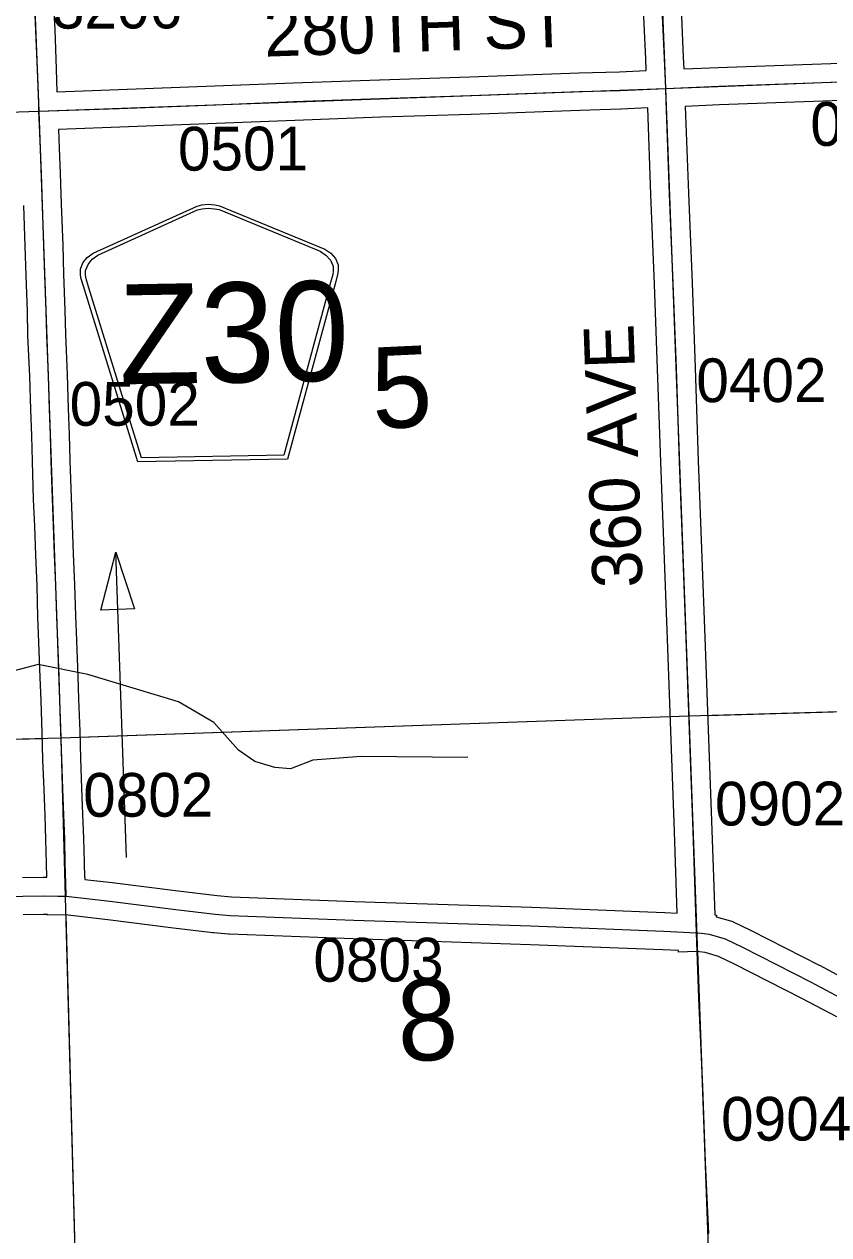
# Model space of a CAD drawing. Extents: x 128.7 to 185.5, y -21.4 to 12.6.
# Drawn here: x 159.363 to 160.65, y -14.656 to -12.718 of the extents above; entities that cross this region are included whole.
import ezdxf

# ---------------------------------------------------------------- set-up
doc = ezdxf.new("R2010")
doc.units = 0
for name, color, linetype in [('tdCoDirctArrow', 7, 'Continuous'), ('tdCoHydroRiver', 7, 'Continuous'), ('tdCoSecRdNmbr', 7, 'Continuous'), ('tdCoSecRdTxt', 7, 'Continuous'), ('tdCoSecRteBand', 7, 'Continuous'), ('tdCoSecRteCL', 7, 'Continuous'), ('tdCoSectLine', 7, 'Continuous'), ('tdCoSectLinePart', 7, 'Continuous'), ('tdCoSectNmbr', 7, 'Continuous'), ('tdCoShieldCoRte', 7, 'Continuous'), ('tdCoSurfAsphalt', 7, 'Continuous'), ('tdCoSurfConc', 7, 'Continuous'), ('tdCoSurfGravel', 7, 'Continuous'), ('tdCoSurfLNO', 7, 'Continuous')]:
    doc.layers.add(name, color=color, linetype=linetype)

msp = doc.modelspace()

# ---------------------------------------------------------------- linework, layer by layer
at = {"layer": 'tdCoDirctArrow'}
msp.add_line((159.527, -14.0519), (159.5099, -13.5631), dxfattribs=at)
msp.add_lwpolyline([(159.486, -13.6564), (159.5099, -13.5631), (159.5398, -13.654)], close=True, dxfattribs=at)
at = {"layer": 'tdCoHydroRiver'}
msp.add_lwpolyline([(160.0729, -13.8923), (159.9023, -13.8906), (159.8252, -13.8965), (159.7894, -13.9104), (159.764, -13.9081), (159.7321, -13.8982), (159.7062, -13.8802), (159.6667, -13.8359), (159.6103, -13.8031), (159.4651, -13.7594), (159.3856, -13.7433), (159.3293, -13.758)], dxfattribs=at)
at = {"layer": 'tdCoSecRteBand'}
for points in [[(160.7178, -12.3315), (160.5353, -12.3384), (160.5353, -12.3384), (160.5353, -12.3384), (160.3999, -12.3434), (160.3999, -12.3435), (160.4041, -12.4322), (160.4041, -12.4322), (160.4041, -12.4322), (160.4095, -12.5538), (160.4096, -12.554), (160.4096, -12.5542), (160.414, -12.6926), (160.4174, -12.7711), (160.4174, -12.7712), (160.4174, -12.7712), (160.4182, -12.7898)], [(159.4103, -12.6895), (159.412, -12.7269), (159.412, -12.727), (159.412, -12.7272), (159.4144, -12.7895), (159.4144, -12.7895), (159.4144, -12.7896), (159.4157, -12.8265)], [(159.4157, -12.8265), (159.514, -12.823), (159.6683, -12.8171), (159.7936, -12.8122), (159.7937, -12.8122), (159.7937, -12.8122), (159.9318, -12.8072), (159.9319, -12.8072), (159.9319, -12.8072), (160.0759, -12.8025), (160.2502, -12.7961), (160.2503, -12.7961), (160.2504, -12.7961), (160.3155, -12.7942), (160.3582, -12.7924), (160.3582, -12.7923), (160.3575, -12.7737), (160.354, -12.6951)], [(160.4182, -12.7898), (160.4732, -12.7875), (160.4733, -12.7875), (160.4733, -12.7875), (160.6687, -12.7804)], [(160.6708, -12.8403), (160.4756, -12.8475), (160.4206, -12.8498), (160.4205, -12.8498), (160.4206, -12.8499), (160.4205, -12.8499), (160.4256, -12.9888), (160.4315, -13.1322), (160.4315, -13.1323), (160.4315, -13.1324), (160.4364, -13.2682), (160.4364, -13.2683), (160.4364, -13.2683), (160.4414, -13.417), (160.4473, -13.572), (160.4473, -13.572), (160.4527, -13.7145), (160.4527, -13.7146), (160.4527, -13.7146), (160.4581, -13.8621), (160.4581, -13.8621), (160.4581, -13.8621), (160.4633, -14.0083), (160.4633, -14.0084), (160.4633, -14.0084), (160.4679, -14.1441), (160.4704, -14.1443), (160.4702, -14.1471), (160.4928, -14.1536), (160.4951, -14.1543), (160.4972, -14.1553), (160.5253, -14.1686), (160.5257, -14.1688), (160.5261, -14.169), (160.6349, -14.2245), (160.6351, -14.2246), (160.6353, -14.2247), (160.6911, -14.2542)], [(160.4077, -14.141), (160.4034, -14.0104), (160.3982, -13.8642), (160.3928, -13.7168), (160.3873, -13.5743), (160.3814, -13.4192), (160.3814, -13.4191), (160.3814, -13.419), (160.3765, -13.2704), (160.3715, -13.1346), (160.3656, -12.9912), (160.3656, -12.9911), (160.3656, -12.991), (160.3606, -12.8523), (160.3179, -12.8541), (160.3177, -12.8541), (160.3175, -12.8541), (160.2523, -12.8561), (160.078, -12.8625), (160.0779, -12.8625), (160.0779, -12.8625), (159.9339, -12.8672), (159.7959, -12.8721), (159.6707, -12.8771), (159.6707, -12.8771), (159.6707, -12.8771), (159.5163, -12.883), (159.5162, -12.883), (159.5162, -12.883), (159.4179, -12.8865), (159.4191, -12.9164), (159.4191, -12.9165), (159.4191, -12.9165), (159.4207, -12.9566), (159.4207, -12.9566), (159.4207, -12.9567), (159.4225, -13.0064), (159.4249, -13.0717), (159.4249, -13.0718), (159.4249, -13.0719), (159.4263, -13.1186), (159.4282, -13.1763), (159.4282, -13.1764), (159.4282, -13.1765), (159.4292, -13.2142), (159.432, -13.2794), (159.432, -13.2796), (159.432, -13.2797), (159.4338, -13.3332), (159.4338, -13.3332), (159.4338, -13.3332), (159.4351, -13.375), (159.4351, -13.3751), (159.4351, -13.3751), (159.4363, -13.4161), (159.4383, -13.4765), (159.4401, -13.5196), (159.4401, -13.5196), (159.4401, -13.5196), (159.4418, -13.566), (159.4438, -13.6153), (159.4438, -13.6155), (159.4438, -13.6156), (159.4452, -13.6654), (159.4468, -13.705), (159.4468, -13.7051), (159.4468, -13.7051), (159.4489, -13.7619), (159.4489, -13.762), (159.4489, -13.7621), (159.4501, -13.7989), (159.4521, -13.8497), (159.4521, -13.8499), (159.4521, -13.85), (159.4533, -13.8935), (159.4551, -13.9409), (159.4551, -13.9409), (159.4551, -13.9409), (159.4566, -13.9833), (159.4566, -13.9833), (159.4566, -13.9833), (159.458, -14.0212), (159.458, -14.0214), (159.458, -14.0215), (159.459, -14.0601), (159.4597, -14.084), (159.4602, -14.084), (159.4602, -14.0872), (159.5038, -14.0922), (159.504, -14.0922), (159.5042, -14.0923), (159.6097, -14.1056), (159.6719, -14.1131), (159.6946, -14.115), (159.8914, -14.1224), (160.1749, -14.1317), (160.175, -14.1317), (160.1751, -14.1317), (160.3874, -14.1399), (160.3876, -14.1399), (160.3878, -14.1399), (160.4077, -14.141)], [(159.3604, -14.084), (159.3936, -14.0834), (159.3942, -14.0834), (159.3949, -14.0834), (159.3997, -14.0836), (159.399, -14.0619), (159.399, -14.0618), (159.399, -14.0617), (159.398, -14.0232), (159.3967, -13.9855), (159.3951, -13.9431), (159.3933, -13.8956), (159.3933, -13.8954), (159.3933, -13.8953), (159.3921, -13.8518), (159.3902, -13.8011), (159.3902, -13.801), (159.3902, -13.8009), (159.389, -13.7641), (159.3868, -13.7074), (159.3852, -13.6676), (159.3852, -13.6674), (159.3852, -13.6672), (159.3838, -13.6175), (159.3819, -13.5683), (159.3819, -13.5683), (159.3819, -13.5683), (159.3801, -13.522), (159.3783, -13.4788), (159.3783, -13.4787), (159.3783, -13.4786), (159.3763, -13.418), (159.3763, -13.4179), (159.3763, -13.4179), (159.3752, -13.3769), (159.3738, -13.3351), (159.372, -13.2818), (159.3693, -13.2165), (159.3692, -13.2162), (159.3692, -13.216), (159.3683, -13.1782), (159.3663, -13.1205), (159.3663, -13.1205), (159.3663, -13.1204), (159.3649, -13.0737), (159.3625, -13.0085)], [(160.6632, -14.3074), (160.6074, -14.2779), (160.4993, -14.2227), (160.4737, -14.2106), (160.4524, -14.2044), (160.4435, -14.2029), (160.4386, -14.2027), (160.4099, -14.2037), (160.4098, -14.2011), (160.3849, -14.1998), (160.1728, -14.1917), (159.8893, -14.1823), (159.8892, -14.1823), (159.8892, -14.1823), (159.6917, -14.1749), (159.691, -14.1749), (159.6903, -14.1748), (159.6664, -14.1729), (159.6658, -14.1728), (159.6652, -14.1728), (159.6023, -14.1651), (159.6023, -14.1651), (159.6022, -14.1651), (159.4968, -14.1518), (159.4286, -14.144), (159.4005, -14.1443), (159.4005, -14.1436), (159.394, -14.1434), (159.3616, -14.144)]]:
    msp.add_lwpolyline(points, dxfattribs=at)
at = {"layer": 'tdCoSecRteCL'}
for points in [[(160.3894, -12.8211), (160.3875, -12.7724), (160.384, -12.6938), (160.3796, -12.5552), (160.3741, -12.4336), (160.3685, -12.3149)], [(159.3868, -12.8576), (159.3864, -12.8461), (159.3844, -12.7906), (159.3821, -12.7283), (159.3803, -12.6908), (159.3777, -12.6243), (159.3758, -12.5716), (159.374, -12.5225), (159.372, -12.4695), (159.3704, -12.4262), (159.37, -12.4153)], [(160.3894, -12.8211), (160.4744, -12.8175), (160.6697, -12.8103), (160.7425, -12.8079), (160.8912, -12.802)], [(159.3868, -12.8576), (159.5151, -12.853), (159.6695, -12.8471), (159.7948, -12.8421), (159.9329, -12.8372), (160.0769, -12.8325), (160.2513, -12.8261), (160.3166, -12.8241), (160.3894, -12.8211)], [(160.4388, -14.1726), (160.4383, -14.1559), (160.4333, -14.0094), (160.4282, -13.8632), (160.4227, -13.7157), (160.4173, -13.5732), (160.4114, -13.418), (160.4065, -13.2693), (160.4015, -13.1335), (160.3956, -12.9899), (160.3902, -12.841), (160.3894, -12.8211)], [(159.4302, -14.114), (159.43, -14.0931), (159.429, -14.061), (159.428, -14.0223), (159.4267, -13.9844), (159.4251, -13.942), (159.4233, -13.8944), (159.4221, -13.8508), (159.4201, -13.7999), (159.419, -13.7631), (159.4168, -13.7062), (159.4152, -13.6664), (159.4138, -13.6165), (159.4119, -13.5672), (159.4101, -13.5208), (159.4083, -13.4776), (159.4063, -13.417), (159.4051, -13.376), (159.4038, -13.3342), (159.402, -13.2807), (159.3992, -13.2152), (159.3982, -13.1773), (159.3963, -13.1195), (159.3949, -13.0728), (159.3925, -13.0075), (159.3907, -12.9577), (159.3892, -12.9177), (159.3876, -12.88), (159.3868, -12.8576)], [(158.9217, -14.0034), (158.9392, -14.0108), (158.9853, -14.0302), (159.0498, -14.0568), (159.1067, -14.0803), (159.1465, -14.0973), (159.1698, -14.1065), (159.1875, -14.1121), (159.2006, -14.1148), (159.2122, -14.1166), (159.2236, -14.1176), (159.258, -14.1176), (159.3276, -14.1148), (159.361, -14.114), (159.3941, -14.1134), (159.417, -14.114), (159.4302, -14.114)], [(159.4302, -14.114), (159.5004, -14.122), (159.606, -14.1353), (159.6689, -14.143), (159.6928, -14.1449), (159.8903, -14.1523), (160.1739, -14.1617), (160.3862, -14.1699), (160.4388, -14.1726)], [(160.4388, -14.1726), (160.4467, -14.1731), (160.459, -14.175), (160.4844, -14.1824), (160.5125, -14.1958), (160.6212, -14.2512), (160.6772, -14.2808), (160.7182, -14.3018), (160.7339, -14.3097), (160.7429, -14.3129), (160.7521, -14.3157), (160.7613, -14.318), (160.7707, -14.3199), (160.7801, -14.3213), (160.7896, -14.3222), (160.7991, -14.3227), (160.8087, -14.3228), (160.9233, -14.3181), (160.9469, -14.3171)]]:
    msp.add_lwpolyline(points, dxfattribs=at)
at = {"layer": 'tdCoSectLine'}
for points in [[(160.3494, -11.8107), (160.389, -12.8211)], [(159.3472, -11.8522), (159.3864, -12.8576)], [(160.389, -12.8211), (161.3916, -12.7829)], [(159.3864, -12.8576), (160.389, -12.8211)], [(160.389, -12.8211), (160.4264, -13.8256)], [(158.3825, -12.8911), (159.3864, -12.8576)], [(159.3864, -12.8576), (159.422, -13.8608)], [(160.4264, -13.8256), (161.428, -13.7967)], [(159.422, -13.8608), (160.4264, -13.8256)], [(160.4264, -13.8256), (160.4628, -14.824)], [(158.4151, -13.8867), (159.422, -13.8608)], [(159.422, -13.8608), (159.4493, -14.859)]]:
    msp.add_lwpolyline(points, dxfattribs=at)
at = {"layer": 'tdCoSectLinePart'}
for points in [[(160.4558, -13.8247), (160.8969, -13.812)], [(159.4514, -13.8597), (160.3962, -13.8266)], [(158.6992, -13.8794), (159.3921, -13.8615)], [(159.4297, -14.1442), (159.4493, -14.859)], [(160.4402, -14.2028), (160.4628, -14.824)]]:
    msp.add_lwpolyline(points, dxfattribs=at)
at = {"layer": 'tdCoShieldCoRte'}
for points in [[(159.545, -13.4187), (159.4581, -13.1373), (159.454, -13.1242), (159.4532, -13.1183), (159.4531, -13.1105), (159.4571, -13.1001), (159.4642, -13.0915), (159.4737, -13.0846), (159.6397, -13.0094), (159.6472, -13.0076), (159.6576, -13.0065), (159.668, -13.0072), (159.6756, -13.0088), (159.8441, -13.0782), (159.8538, -13.0847), (159.8612, -13.093), (159.8656, -13.1033), (159.8657, -13.1111), (159.8651, -13.117), (159.8615, -13.1302), (159.7845, -13.4145)], [(159.5507, -13.4122), (159.4662, -13.1384), (159.4623, -13.1258), (159.4615, -13.1202), (159.4614, -13.1127), (159.4653, -13.1027), (159.4721, -13.0945), (159.4812, -13.0879), (159.6405, -13.0156), (159.6477, -13.0139), (159.6577, -13.0129), (159.6677, -13.0136), (159.675, -13.015), (159.8367, -13.0817), (159.846, -13.0879), (159.8532, -13.096), (159.8574, -13.1058), (159.8575, -13.1133), (159.8569, -13.1189), (159.8534, -13.1316), (159.7785, -13.4083)]]:
    msp.add_lwpolyline(points, close=True, dxfattribs=at)
at = {"layer": 'tdCoSurfAsphalt'}
msp.add_lwpolyline([(159.361, -14.114), (159.3941, -14.1134), (159.417, -14.114), (159.4302, -14.114), (159.5004, -14.122), (159.606, -14.1353), (159.6689, -14.143), (159.6928, -14.1449), (159.8903, -14.1523), (160.1739, -14.1617), (160.3862, -14.1699), (160.4388, -14.1726), (160.4467, -14.1731), (160.459, -14.175), (160.4844, -14.1824), (160.5125, -14.1958), (160.6212, -14.2512), (160.6772, -14.2808)], dxfattribs=at)
at = {"layer": 'tdCoSurfConc'}
msp.add_lwpolyline([(159.4302, -14.114), (159.43, -14.0931), (159.429, -14.061), (159.428, -14.0223), (159.4267, -13.9844), (159.4251, -13.942), (159.4233, -13.8944), (159.4221, -13.8508), (159.4201, -13.7999), (159.419, -13.7631), (159.4168, -13.7062), (159.4152, -13.6664), (159.4138, -13.6165), (159.4119, -13.5672), (159.4101, -13.5208), (159.4083, -13.4776), (159.4063, -13.417), (159.4051, -13.376), (159.4038, -13.3342), (159.402, -13.2807), (159.3992, -13.2152), (159.3982, -13.1773), (159.3963, -13.1195), (159.3949, -13.0728), (159.3925, -13.0075), (159.3907, -12.9577), (159.3892, -12.9177), (159.3876, -12.88), (159.3868, -12.8576), (159.3864, -12.8461), (159.3844, -12.7906), (159.3821, -12.7283), (159.3803, -12.6908)], dxfattribs=at)
at = {"layer": 'tdCoSurfGravel'}
for points in [[(160.3894, -12.8211), (160.3875, -12.7724), (160.384, -12.6938), (160.3796, -12.5552), (160.3741, -12.4336), (160.3685, -12.3149), (160.3675, -12.2925), (160.3626, -12.1569), (160.3581, -12.0343), (160.3524, -11.8829), (160.3498, -11.8107)], [(159.3868, -12.8576), (159.5151, -12.853), (159.6695, -12.8471), (159.7948, -12.8421), (159.9329, -12.8372), (160.0769, -12.8325), (160.2513, -12.8261), (160.3166, -12.8241), (160.3894, -12.8211), (160.4744, -12.8175), (160.6697, -12.8103)], [(160.4388, -14.1726), (160.4383, -14.1559), (160.4333, -14.0094), (160.4282, -13.8632), (160.4227, -13.7157), (160.4173, -13.5732), (160.4114, -13.418), (160.4065, -13.2693), (160.4015, -13.1335), (160.3956, -12.9899), (160.3902, -12.841), (160.3894, -12.8211)]]:
    msp.add_lwpolyline(points, dxfattribs=at)
at = {"layer": 'tdCoSurfLNO'}
for p, q in [((160.4425, -14.2772), (160.4388, -14.1726)), ((160.4489, -14.4193), (160.4425, -14.2772)), ((160.4533, -14.5396), (160.4489, -14.4193)), ((160.4585, -14.6538), (160.4533, -14.5396))]:
    msp.add_line(p, q, dxfattribs=at)

# ---------------------------------------------------------------- texts
at = {"layer": 'tdCoSecRdNmbr'}
for s, rotation, p in [('3206', 0.1198, (159.4076, -12.7253)), ('0401', 0.1207, (160.6209, -12.913)), ('0501', 0.1199, (159.6092, -12.9526)), ('0402', 0.1205, (160.4385, -13.3233)), ('0502', 0.1198, (159.436, -13.3611)), ('0802', 0.1198, (159.4577, -13.987)), ('0902', 0.1205, (160.4683, -14.001)), ('0803', 0.12, (159.8259, -14.251)), ('0904', 0.1205, (160.4781, -14.5055))]:
    msp.add_text(s, height=0.07, rotation=rotation, dxfattribs=at).set_placement(p)
at = {"layer": 'tdCoSecRdTxt'}
for s, rotation, p in [('280TH ST', 1.8725, (159.7479, -12.7702)), ('360 AVE', 92, (160.3525, -13.6193))]:
    msp.add_text(s, height=0.08, rotation=rotation, dxfattribs=at).set_placement(p)
at = {"layer": 'tdCoSectNmbr'}
for s, p in [('5', (159.9215, -13.3661)), ('8', (159.9627, -14.379))]:
    msp.add_text(s, height=0.13, rotation=2.6725, dxfattribs=at).set_placement(p)
at = {"layer": 'tdCoShieldCoRte'}
msp.add_text('Z30', height=0.16, rotation=1, dxfattribs=at).set_placement((159.5155, -13.2949))

doc.saveas('drawing.dxf')
